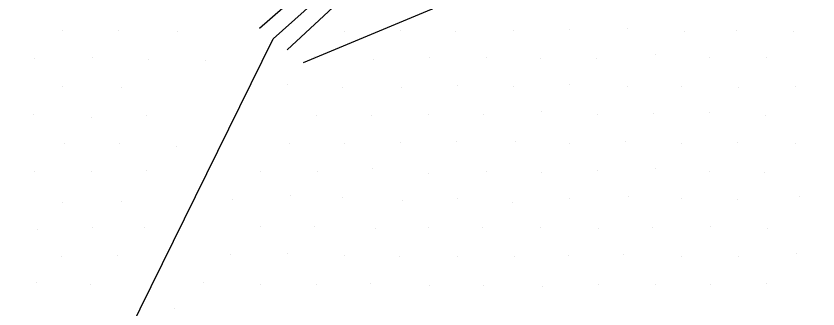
# Model space of a CAD drawing. Extents: x 1602514 to 1609837, y 863887 to 871157.
# Drawn here: x 1606691.2 to 1606751.7, y 865352.8 to 865374.9 of the extents above; entities that cross this region are included whole.
import ezdxf

# ---------------------------------------------------------------- set-up
doc = ezdxf.new("R2010")
doc.units = 0
for name, color, linetype in [('Survey-Flow line', 7, 'Continuous'), ('Survey-Ridge Lines', 7, 'Continuous'), ('Survey-Spot dirt', 7, 'Continuous')]:
    doc.layers.add(name, color=color, linetype=linetype)

msp = doc.modelspace()

# ---------------------------------------------------------------- linework, layer by layer
at = {"layer": 'Survey-Flow line'}
msp.add_lwpolyline([(1606674.781, 865308.888), (1606685.892, 865330.035), (1606699.696, 865351.14), (1606710.567, 865373.161), (1606720.62, 865382.182), (1606734.677, 865386.932), (1606746.276, 865395.047), (1606751.483, 865403.196), (1606759.678, 865412.375), (1606767.564, 865418.324)], dxfattribs=at)
msp.add_lwpolyline([(1606674.781, 865308.888), (1606685.892, 865330.035), (1606699.696, 865351.14), (1606710.567, 865373.161), (1606720.62, 865382.182), (1606734.677, 865386.932), (1606746.276, 865395.047), (1606751.483, 865403.196), (1606759.678, 865412.375), (1606767.564, 865418.324)], dxfattribs=at)
at = {"layer": 'Survey-Ridge Lines'}
for points in [[(1606709.525, 865373.973), (1606720.299, 865383.366), (1606734.256, 865388.055), (1606745.524, 865395.89), (1606750.167, 865404.195), (1606758.29, 865413.233), (1606758.798, 865416.952)], [(1606709.525, 865373.973), (1606720.299, 865383.366), (1606734.256, 865388.055), (1606745.524, 865395.89), (1606750.167, 865404.195), (1606758.29, 865413.233), (1606758.798, 865416.952)], [(1606711.612, 865372.351), (1606720.952, 865381.006), (1606735.107, 865385.811), (1606747.032, 865394.207), (1606752.811, 865402.217), (1606761.087, 865411.541), (1606767.618, 865416.572)], [(1606711.612, 865372.351), (1606720.952, 865381.006), (1606735.107, 865385.811), (1606747.032, 865394.207), (1606752.811, 865402.217), (1606761.087, 865411.541), (1606767.618, 865416.572)], [(1606712.864, 865371.378), (1606722.502, 865375.399), (1606735.746, 865384.128), (1606747.755, 865393.401), (1606754.825, 865400.71), (1606763.883, 865409.849), (1606767.716, 865412.928), (1606775.364, 865415.146), (1606786.535, 865415.468)], [(1606712.864, 865371.378), (1606722.502, 865375.399), (1606735.746, 865384.128), (1606747.755, 865393.401), (1606754.825, 865400.71), (1606763.883, 865409.849), (1606767.716, 865412.928), (1606775.364, 865415.146), (1606786.535, 865415.468)]]:
    msp.add_lwpolyline(points, dxfattribs=at)
at = {"layer": 'Survey-Spot dirt'}
for p, q in [((1606737.261, 865373.984), (1606737.261, 865373.984)), ((1606737.261, 865373.984), (1606737.261, 865373.984)), ((1606694.667, 865373.811), (1606694.667, 865373.811)), ((1606694.667, 865373.811), (1606694.667, 865373.811)), ((1606698.919, 865373.768), (1606698.919, 865373.768)), ((1606698.919, 865373.768), (1606698.919, 865373.768)), ((1606703.347, 865373.698), (1606703.347, 865373.698)), ((1606703.347, 865373.698), (1606703.347, 865373.698)), ((1606715.944, 865373.737), (1606715.944, 865373.737)), ((1606715.944, 865373.737), (1606715.944, 865373.737)), ((1606720.186, 865373.795), (1606720.186, 865373.795)), ((1606720.186, 865373.795), (1606720.186, 865373.795)), ((1606724.321, 865373.739), (1606724.321, 865373.739)), ((1606724.321, 865373.739), (1606724.321, 865373.739)), ((1606728.687, 865373.786), (1606728.687, 865373.786)), ((1606728.687, 865373.786), (1606728.687, 865373.786)), ((1606732.894, 865373.888), (1606732.894, 865373.888)), ((1606732.894, 865373.888), (1606732.894, 865373.888)), ((1606741.594, 865373.76), (1606741.594, 865373.76)), ((1606741.594, 865373.76), (1606741.594, 865373.76)), ((1606745.539, 865373.819), (1606745.539, 865373.819)), ((1606745.539, 865373.819), (1606745.539, 865373.819)), ((1606749.802, 865373.758), (1606749.802, 865373.758)), ((1606749.802, 865373.758), (1606749.802, 865373.758)), ((1606692.593, 865371.67), (1606692.593, 865371.67)), ((1606692.593, 865371.67), (1606692.593, 865371.67)), ((1606696.904, 865371.738), (1606696.904, 865371.738)), ((1606696.904, 865371.738), (1606696.904, 865371.738)), ((1606701.131, 865371.582), (1606701.131, 865371.582)), ((1606701.131, 865371.582), (1606701.131, 865371.582)), ((1606713.691, 865371.825), (1606713.691, 865371.825)), ((1606713.691, 865371.825), (1606713.691, 865371.825)), ((1606718.102, 865371.598), (1606718.102, 865371.598)), ((1606718.102, 865371.598), (1606718.102, 865371.598)), ((1606722.355, 865371.736), (1606722.355, 865371.736)), ((1606722.355, 865371.736), (1606722.355, 865371.736)), ((1606726.628, 865371.792), (1606726.628, 865371.792)), ((1606726.628, 865371.792), (1606726.628, 865371.792)), ((1606730.764, 865371.679), (1606730.764, 865371.679)), ((1606730.764, 865371.679), (1606730.764, 865371.679)), ((1606734.922, 865371.672), (1606734.922, 865371.672)), ((1606734.922, 865371.672), (1606734.922, 865371.672)), ((1606739.382, 865371.958), (1606739.382, 865371.958)), ((1606739.382, 865371.958), (1606739.382, 865371.958)), ((1606743.446, 865371.743), (1606743.446, 865371.743)), ((1606743.446, 865371.743), (1606743.446, 865371.743)), ((1606747.755, 865371.75), (1606747.755, 865371.75)), ((1606747.755, 865371.75), (1606747.755, 865371.75)), ((1606705.427, 865371.518), (1606705.427, 865371.518)), ((1606705.427, 865371.518), (1606705.427, 865371.518)), ((1606694.679, 865369.614), (1606694.679, 865369.614)), ((1606694.679, 865369.614), (1606694.679, 865369.614)), ((1606699.101, 865369.48), (1606699.101, 865369.48)), ((1606699.101, 865369.48), (1606699.101, 865369.48)), ((1606711.666, 865369.738), (1606711.666, 865369.738)), ((1606711.666, 865369.738), (1606711.666, 865369.738)), ((1606715.779, 865369.533), (1606715.779, 865369.533)), ((1606715.779, 865369.533), (1606715.779, 865369.533)), ((1606720.253, 865369.531), (1606720.253, 865369.531)), ((1606720.253, 865369.531), (1606720.253, 865369.531)), ((1606724.496, 865369.668), (1606724.496, 865369.668)), ((1606724.496, 865369.668), (1606724.496, 865369.668)), ((1606728.676, 865369.551), (1606728.676, 865369.551)), ((1606728.676, 865369.551), (1606728.676, 865369.551)), ((1606732.935, 865369.693), (1606732.935, 865369.693)), ((1606732.935, 865369.693), (1606732.935, 865369.693)), ((1606737.276, 865369.569), (1606737.276, 865369.569)), ((1606737.276, 865369.569), (1606737.276, 865369.569)), ((1606741.359, 865369.576), (1606741.359, 865369.576)), ((1606741.359, 865369.576), (1606741.359, 865369.576)), ((1606745.665, 865369.503), (1606745.665, 865369.503)), ((1606745.665, 865369.503), (1606745.665, 865369.503)), ((1606749.999, 865369.559), (1606749.999, 865369.559)), ((1606749.999, 865369.559), (1606749.999, 865369.559)), ((1606692.516, 865367.449), (1606692.516, 865367.449)), ((1606692.516, 865367.449), (1606692.516, 865367.449)), ((1606701.044, 865367.37), (1606701.044, 865367.37)), ((1606701.044, 865367.37), (1606701.044, 865367.37)), ((1606713.828, 865367.413), (1606713.828, 865367.413)), ((1606713.828, 865367.413), (1606713.828, 865367.413)), ((1606717.951, 865367.424), (1606717.951, 865367.424)), ((1606717.951, 865367.424), (1606717.951, 865367.424)), ((1606722.294, 865367.495), (1606722.294, 865367.495)), ((1606722.294, 865367.495), (1606722.294, 865367.495)), ((1606726.453, 865367.44), (1606726.453, 865367.44)), ((1606726.453, 865367.44), (1606726.453, 865367.44)), ((1606730.806, 865367.678), (1606730.806, 865367.678)), ((1606730.806, 865367.678), (1606730.806, 865367.678)), ((1606735.065, 865367.455), (1606735.065, 865367.455)), ((1606735.065, 865367.455), (1606735.065, 865367.455)), ((1606739.265, 865367.561), (1606739.265, 865367.561)), ((1606739.265, 865367.561), (1606739.265, 865367.561)), ((1606743.492, 865367.585), (1606743.492, 865367.585)), ((1606743.492, 865367.585), (1606743.492, 865367.585)), ((1606747.666, 865367.376), (1606747.666, 865367.376)), ((1606747.666, 865367.376), (1606747.666, 865367.376)), ((1606696.848, 865367.239), (1606696.848, 865367.239)), ((1606696.848, 865367.239), (1606696.848, 865367.239)), ((1606694.835, 865365.271), (1606694.835, 865365.271)), ((1606694.835, 865365.271), (1606694.835, 865365.271)), ((1606698.98, 865365.289), (1606698.98, 865365.289)), ((1606698.98, 865365.289), (1606698.98, 865365.289)), ((1606703.237, 865365.037), (1606703.237, 865365.037)), ((1606703.237, 865365.037), (1606703.237, 865365.037)), ((1606711.805, 865365.246), (1606711.805, 865365.246)), ((1606711.805, 865365.246), (1606711.805, 865365.246)), ((1606715.93, 865365.296), (1606715.93, 865365.296)), ((1606715.93, 865365.296), (1606715.93, 865365.296)), ((1606720.154, 865365.386), (1606720.154, 865365.386)), ((1606720.154, 865365.386), (1606720.154, 865365.386)), ((1606724.432, 865365.401), (1606724.432, 865365.401)), ((1606724.432, 865365.401), (1606724.432, 865365.401)), ((1606728.819, 865365.407), (1606728.819, 865365.407)), ((1606728.819, 865365.407), (1606728.819, 865365.407)), ((1606732.939, 865365.245), (1606732.939, 865365.245)), ((1606732.939, 865365.245), (1606732.939, 865365.245)), ((1606737.143, 865365.453), (1606737.143, 865365.453)), ((1606737.143, 865365.453), (1606737.143, 865365.453)), ((1606741.356, 865365.253), (1606741.356, 865365.253)), ((1606741.356, 865365.253), (1606741.356, 865365.253)), ((1606745.569, 865365.371), (1606745.569, 865365.371)), ((1606745.569, 865365.371), (1606745.569, 865365.371)), ((1606749.99, 865365.269), (1606749.99, 865365.269)), ((1606749.99, 865365.269), (1606749.99, 865365.269)), ((1606692.59, 865363.171), (1606692.59, 865363.171)), ((1606692.59, 865363.171), (1606692.59, 865363.171)), ((1606696.891, 865363.164), (1606696.891, 865363.164)), ((1606696.891, 865363.164), (1606696.891, 865363.164)), ((1606701.018, 865363.269), (1606701.018, 865363.269)), ((1606701.018, 865363.269), (1606701.018, 865363.269)), ((1606709.593, 865363.171), (1606709.593, 865363.171)), ((1606709.593, 865363.171), (1606709.593, 865363.171)), ((1606713.905, 865363.139), (1606713.905, 865363.139)), ((1606713.905, 865363.139), (1606713.905, 865363.139)), ((1606718.034, 865363.362), (1606718.034, 865363.362)), ((1606718.034, 865363.362), (1606718.034, 865363.362)), ((1606726.624, 865363.185), (1606726.624, 865363.185)), ((1606726.624, 865363.185), (1606726.624, 865363.185)), ((1606730.8, 865363.121), (1606730.8, 865363.121)), ((1606730.8, 865363.121), (1606730.8, 865363.121)), ((1606735.051, 865363.281), (1606735.051, 865363.281)), ((1606735.051, 865363.281), (1606735.051, 865363.281)), ((1606739.413, 865363.422), (1606739.413, 865363.422)), ((1606739.413, 865363.422), (1606739.413, 865363.422)), ((1606743.494, 865363.203), (1606743.494, 865363.203)), ((1606743.494, 865363.203), (1606743.494, 865363.203)), ((1606747.647, 865363.131), (1606747.647, 865363.131)), ((1606747.647, 865363.131), (1606747.647, 865363.131)), ((1606722.306, 865363.037), (1606722.306, 865363.037)), ((1606722.306, 865363.037), (1606722.306, 865363.037)), ((1606711.905, 865361.342), (1606711.905, 865361.342)), ((1606711.905, 865361.342), (1606711.905, 865361.342)), ((1606750.245, 865361.312), (1606750.245, 865361.312)), ((1606750.245, 865361.312), (1606750.245, 865361.312)), ((1606694.642, 865360.864), (1606694.642, 865360.864)), ((1606694.642, 865360.864), (1606694.642, 865360.864)), ((1606699.104, 865360.888), (1606699.104, 865360.888)), ((1606699.104, 865360.888), (1606699.104, 865360.888)), ((1606707.536, 865361.065), (1606707.536, 865361.065)), ((1606707.536, 865361.065), (1606707.536, 865361.065)), ((1606715.826, 865361.175), (1606715.826, 865361.175)), ((1606715.826, 865361.175), (1606715.826, 865361.175)), ((1606720.3, 865360.991), (1606720.3, 865360.991)), ((1606720.3, 865360.991), (1606720.3, 865360.991)), ((1606724.505, 865361.123), (1606724.505, 865361.123)), ((1606724.505, 865361.123), (1606724.505, 865361.123)), ((1606728.609, 865360.85), (1606728.609, 865360.85)), ((1606728.609, 865360.85), (1606728.609, 865360.85)), ((1606732.91, 865361.1), (1606732.91, 865361.1)), ((1606732.91, 865361.1), (1606732.91, 865361.1)), ((1606737.367, 865361.251), (1606737.367, 865361.251)), ((1606737.367, 865361.251), (1606737.367, 865361.251)), ((1606741.365, 865361.139), (1606741.365, 865361.139)), ((1606741.365, 865361.139), (1606741.365, 865361.139)), ((1606745.615, 865361.09), (1606745.615, 865361.09)), ((1606745.615, 865361.09), (1606745.615, 865361.09)), ((1606696.97, 865358.978), (1606696.97, 865358.978)), ((1606696.97, 865358.978), (1606696.97, 865358.978)), ((1606700.875, 865358.918), (1606700.875, 865358.918)), ((1606700.875, 865358.918), (1606700.875, 865358.918)), ((1606709.593, 865359.042), (1606709.593, 865359.042)), ((1606709.593, 865359.042), (1606709.593, 865359.042)), ((1606713.686, 865359.042), (1606713.686, 865359.042)), ((1606713.686, 865359.042), (1606713.686, 865359.042)), ((1606718.262, 865358.886), (1606718.262, 865358.886)), ((1606718.262, 865358.886), (1606718.262, 865358.886)), ((1606722.26, 865358.93), (1606722.26, 865358.93)), ((1606722.26, 865358.93), (1606722.26, 865358.93)), ((1606726.371, 865358.965), (1606726.371, 865358.965)), ((1606726.371, 865358.965), (1606726.371, 865358.965)), ((1606730.7, 865358.919), (1606730.7, 865358.919)), ((1606730.7, 865358.919), (1606730.7, 865358.919)), ((1606735.111, 865358.903), (1606735.111, 865358.903)), ((1606735.111, 865358.903), (1606735.111, 865358.903)), ((1606739.183, 865358.936), (1606739.183, 865358.936)), ((1606739.183, 865358.936), (1606739.183, 865358.936)), ((1606743.544, 865359.05), (1606743.544, 865359.05)), ((1606743.544, 865359.05), (1606743.544, 865359.05)), ((1606747.859, 865358.877), (1606747.859, 865358.877)), ((1606747.859, 865358.877), (1606747.859, 865358.877)), ((1606692.776, 865358.828), (1606692.776, 865358.828)), ((1606692.776, 865358.828), (1606692.776, 865358.828)), ((1606694.59, 865356.767), (1606694.59, 865356.767)), ((1606694.59, 865356.767), (1606694.59, 865356.767)), ((1606698.857, 865356.83), (1606698.857, 865356.83)), ((1606698.857, 865356.83), (1606698.857, 865356.83)), ((1606707.378, 865356.89), (1606707.378, 865356.89)), ((1606707.378, 865356.89), (1606707.378, 865356.89)), ((1606711.658, 865356.957), (1606711.658, 865356.957)), ((1606711.658, 865356.957), (1606711.658, 865356.957)), ((1606715.959, 865356.83), (1606715.959, 865356.83)), ((1606715.959, 865356.83), (1606715.959, 865356.83)), ((1606720.106, 865356.784), (1606720.106, 865356.784)), ((1606720.106, 865356.784), (1606720.106, 865356.784)), ((1606724.449, 865356.792), (1606724.449, 865356.792)), ((1606724.449, 865356.792), (1606724.449, 865356.792)), ((1606728.807, 865356.775), (1606728.807, 865356.775)), ((1606728.807, 865356.775), (1606728.807, 865356.775)), ((1606732.874, 865356.872), (1606732.874, 865356.872)), ((1606732.874, 865356.872), (1606732.874, 865356.872)), ((1606736.995, 865356.937), (1606736.995, 865356.937)), ((1606736.995, 865356.937), (1606736.995, 865356.937)), ((1606741.382, 865356.741), (1606741.382, 865356.741)), ((1606741.382, 865356.741), (1606741.382, 865356.741)), ((1606745.703, 865356.778), (1606745.703, 865356.778)), ((1606745.703, 865356.778), (1606745.703, 865356.778)), ((1606750.065, 865356.988), (1606750.065, 865356.988)), ((1606750.065, 865356.988), (1606750.065, 865356.988)), ((1606692.701, 865354.777), (1606692.701, 865354.777)), ((1606692.701, 865354.777), (1606692.701, 865354.777)), ((1606696.762, 865354.686), (1606696.762, 865354.686)), ((1606696.762, 865354.686), (1606696.762, 865354.686)), ((1606705.307, 865354.793), (1606705.307, 865354.793)), ((1606705.307, 865354.793), (1606705.307, 865354.793)), ((1606709.594, 865354.667), (1606709.594, 865354.667)), ((1606709.594, 865354.667), (1606709.594, 865354.667)), ((1606713.854, 865354.653), (1606713.854, 865354.653)), ((1606713.854, 865354.653), (1606713.854, 865354.653)), ((1606717.945, 865354.75), (1606717.945, 865354.75)), ((1606717.945, 865354.75), (1606717.945, 865354.75)), ((1606739.371, 865354.644), (1606739.371, 865354.644)), ((1606739.371, 865354.644), (1606739.371, 865354.644)), ((1606743.563, 865354.655), (1606743.563, 865354.655)), ((1606743.563, 865354.655), (1606743.563, 865354.655)), ((1606747.801, 865354.712), (1606747.801, 865354.712)), ((1606747.801, 865354.712), (1606747.801, 865354.712)), ((1606722.392, 865354.588), (1606722.392, 865354.588)), ((1606722.392, 865354.588), (1606722.392, 865354.588)), ((1606726.434, 865354.598), (1606726.434, 865354.598)), ((1606726.434, 865354.598), (1606726.434, 865354.598)), ((1606730.849, 865354.536), (1606730.849, 865354.536)), ((1606730.849, 865354.536), (1606730.849, 865354.536)), ((1606735.096, 865354.617), (1606735.096, 865354.617)), ((1606735.096, 865354.617), (1606735.096, 865354.617)), ((1606703.136, 865352.84), (1606703.136, 865352.84)), ((1606703.136, 865352.84), (1606703.136, 865352.84))]:
    msp.add_line(p, q, dxfattribs=at)

doc.saveas('drawing.dxf')
